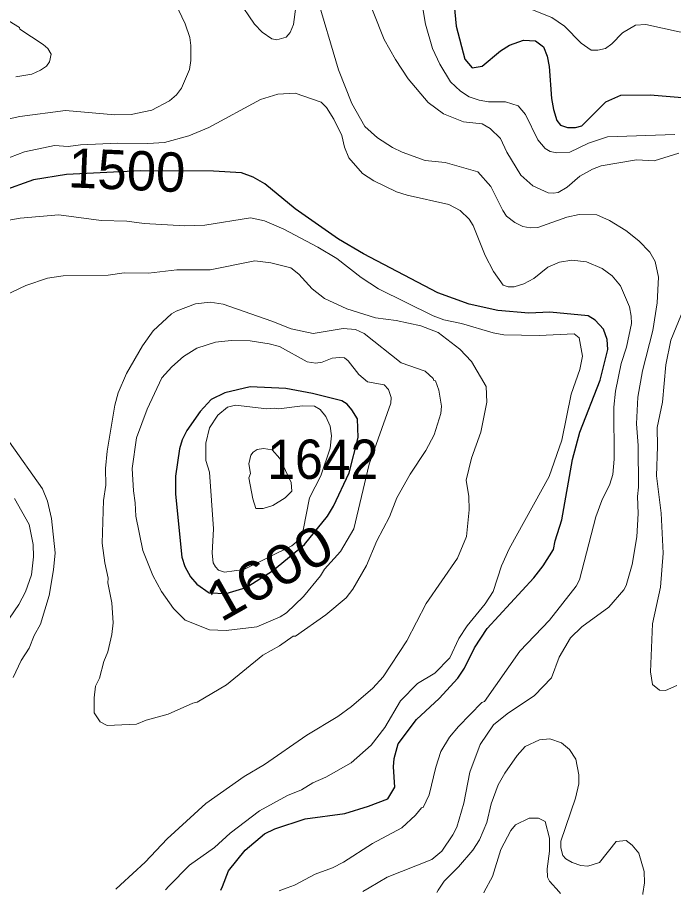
# Model space of a CAD drawing. Extents: x 598.3 to 623.2, y 6902.2 to 6930.1.
# Drawn here: x 618.234 to 619.57, y 6902.192 to 6903.976 of the extents above; entities that cross this region are included whole.
import ezdxf
from ezdxf.enums import TextEntityAlignment as Align

# ---------------------------------------------------------------- set-up
doc = ezdxf.new("R2010")
doc.units = 0
doc.header["$LTSCALE"] = 0.032
doc.layers.add('1', color=7, linetype='Continuous', lineweight=25)
doc.layers.add('2', color=7, linetype='Continuous', lineweight=13)
doc.layers.add('21', color=7, linetype='Continuous')
doc.layers.add('61', color=7, linetype='Continuous')

msp = doc.modelspace()

# ---------------------------------------------------------------- linework, layer by layer
at = {"layer": '1'}
for points in [[(619.1124, 6904.1084), (619.1268, 6903.9589), (619.1446, 6903.8913), (619.1594, 6903.8736), (619.1802, 6903.8775), (619.2171, 6903.9083), (619.2358, 6903.9202), (619.2642, 6903.9301), (619.2883, 6903.9289), (619.3048, 6903.9163), (619.3122, 6903.8974), (619.3163, 6903.8763), (619.3211, 6903.8116), (619.3251, 6903.7889), (619.3323, 6903.7668), (619.3397, 6903.757), (619.3534, 6903.7521), (619.3699, 6903.7521), (619.3826, 6903.7561), (619.4321, 6903.8049), (619.4622, 6903.8182), (619.5221, 6903.8191), (619.5873, 6903.8136)], [(618.6477, 6902.2003), (618.6509, 6902.2082), (618.6635, 6902.2397), (618.6972, 6902.2821), (618.7369, 6902.3153), (618.7574, 6902.3254), (618.8191, 6902.3459), (618.9004, 6902.3565), (618.9486, 6902.3715), (618.9877, 6902.3866), (619.0021, 6902.4101), (618.999, 6902.4511), (619.0006, 6902.4684), (619.0086, 6902.4979), (619.0464, 6902.548), (619.0922, 6902.5905), (619.1304, 6902.6319), (619.1436, 6902.6525), (619.1644, 6902.6939), (619.1903, 6902.733), (619.2849, 6902.8358), (619.3042, 6902.8602), (619.325, 6902.8937), (619.3283, 6902.9114), (619.3422, 6902.9541), (619.3639, 6903.0769), (619.3787, 6903.1327), (619.4204, 6903.2381), (619.4359, 6903.3006), (619.4343, 6903.3213), (619.4272, 6903.3421), (619.4099, 6903.3603), (619.3958, 6903.3689), (619.3178, 6903.3764), (619.275, 6903.3748), (619.2118, 6903.38), (619.1534, 6903.3932), (619.0898, 6903.4159), (618.9381, 6903.4954), (618.8871, 6903.5253), (618.7994, 6903.5866), (618.7371, 6903.6376), (618.7138, 6903.6516), (618.69, 6903.6599), (618.6327, 6903.6637), (618.4843, 6903.6644), (618.3334, 6903.6566), (618.2658, 6903.646), (618.2016, 6903.623)]]:
    msp.add_lwpolyline(points, dxfattribs=at)
msp.add_lwpolyline([(618.6582, 6902.8041), (618.6994, 6902.8163), (618.7527, 6902.8502), (618.8178, 6902.9036), (618.8648, 6902.9618), (618.8773, 6902.9819), (618.9091, 6903.0496), (618.9276, 6903.1219), (618.9258, 6903.1597), (618.9147, 6903.1782), (618.9047, 6903.1895), (618.8942, 6903.1964), (618.8346, 6903.2114), (618.78, 6903.221), (618.7071, 6903.225), (618.656, 6903.2124), (618.6282, 6903.1991), (618.6056, 6903.1743), (618.5783, 6903.1358), (618.5688, 6903.1166), (618.5634, 6903.0982), (618.5553, 6903.0432), (618.5553, 6903.0065), (618.5682, 6902.878), (618.5745, 6902.859), (618.5857, 6902.838), (618.5988, 6902.8229), (618.6236, 6902.8057)], close=True, dxfattribs=at)
at = {"layer": '2'}
for points in [[(619.5804, 6903.7002), (619.5302, 6903.6849), (619.4943, 6903.6864), (619.4223, 6903.6745), (619.4047, 6903.6676), (619.3791, 6903.6531), (619.3532, 6903.6312), (619.3349, 6903.6205), (619.3246, 6903.6185), (619.3144, 6903.6196), (619.283, 6903.6335), (619.2589, 6903.6557), (619.2302, 6903.7021), (619.2175, 6903.7299), (619.1961, 6903.7506), (619.1797, 6903.7598), (619.1419, 6903.7638), (619.1011, 6903.7803), (619.0696, 6903.8036), (619.0293, 6903.8512), (619.0031, 6903.891), (618.9802, 6903.9317), (618.9366, 6904.0416)], [(619.0514, 6904.0402), (619.0644, 6903.9624), (619.0785, 6903.913), (619.0938, 6903.881), (619.1156, 6903.8457), (619.1358, 6903.8263), (619.1534, 6903.8148), (619.1735, 6903.8079), (619.1926, 6903.8047), (619.2274, 6903.8046), (619.2532, 6903.7963), (619.2679, 6903.7791), (619.2932, 6903.7271), (619.3079, 6903.7094), (619.3181, 6903.7039), (619.3319, 6903.7011), (619.3588, 6903.7019), (619.3965, 6903.7208), (619.435, 6903.7334), (619.5726, 6903.7383)], [(618.8418, 6904.024), (618.8873, 6903.8697), (618.9144, 6903.8011), (618.9411, 6903.7545), (618.9665, 6903.7311)], [(618.2104, 6903.7689), (618.2382, 6903.7747), (618.3316, 6903.7868), (618.4317, 6903.7779), (618.4652, 6903.7788), (618.5074, 6903.7874), (618.5429, 6903.8069), (618.5573, 6903.8188), (618.5678, 6903.8328), (618.5837, 6903.8705), (618.5869, 6903.8891), (618.5868, 6903.919), (618.5843, 6903.9355), (618.5749, 6903.9636), (618.5551, 6904.0048)], [(618.8005, 6903.9981), (618.7957, 6903.9618), (618.7889, 6903.9455), (618.7805, 6903.936), (618.7615, 6903.9309), (618.7517, 6903.9331), (618.7316, 6903.9464), (618.7162, 6903.9624), (618.6828, 6904.0115)], [(619.269, 6903.9973), (619.322, 6903.9761), (619.3474, 6903.9587), (619.3817, 6903.9239), (619.4016, 6903.91), (619.4155, 6903.9099), (619.431, 6903.9131), (619.4442, 6903.923), (619.4656, 6903.945), (619.4919, 6903.9608), (619.5135, 6903.9617), (619.5812, 6903.9471), (619.6325, 6903.9439), (619.6883, 6903.9567), (619.708, 6903.9665), (619.7272, 6903.972), (619.7765, 6903.9952)], [(618.2168, 6903.969), (618.2377, 6903.9561), (618.2383, 6903.9525), (618.2861, 6903.9215), (618.295, 6903.9134), (618.3018, 6903.9014), (618.2986, 6903.8864), (618.2928, 6903.8773), (618.2805, 6903.8688), (618.2625, 6903.8613), (618.2304, 6903.8557)], [(618.2047, 6903.6864), (618.2476, 6903.7026), (618.309, 6903.7155), (618.3367, 6903.714), (618.362, 6903.7171), (618.4382, 6903.7204), (618.4992, 6903.7197), (618.5329, 6903.7221), (618.5822, 6903.7358), (618.6231, 6903.7527), (618.7285, 6903.8094), (618.7636, 6903.8201), (618.799, 6903.8225), (618.8521, 6903.8042), (618.863, 6903.793), (618.8776, 6903.7696), (618.8943, 6903.7361), (618.8995, 6903.7126), (618.9081, 6903.6908), (618.9361, 6903.6585), (618.9595, 6903.6438), (619.0056, 6903.6215), (619.027, 6903.6145), (619.112, 6903.5958), (619.1349, 6903.5836), (619.1537, 6903.5656), (619.1614, 6903.5531), (619.1863, 6903.4919), (619.2027, 6903.4592), (619.2226, 6903.4314), (619.2332, 6903.4282), (619.2449, 6903.4282), (619.265, 6903.4341), (619.2852, 6903.4451), (619.3137, 6903.4681), (619.3375, 6903.4784), (619.3625, 6903.4825), (619.3923, 6903.4792), (619.4246, 6903.4654), (619.4446, 6903.4504), (619.4616, 6903.4301), (619.4799, 6903.3872), (619.4837, 6903.3686), (619.4838, 6903.3535), (619.4742, 6903.3057), (619.4627, 6903.2725), (619.4513, 6903.2158), (619.4481, 6903.1831), (619.4489, 6903.0774), (619.4458, 6903.0464)], [(618.9665, 6903.7311), (618.9973, 6903.7116), (619.0167, 6903.7023), (619.0636, 6903.6856), (619.1047, 6903.6814), (619.1711, 6903.6621), (619.1979, 6903.6324), (619.2218, 6903.5836), (619.2297, 6903.5722), (619.2466, 6903.5593), (619.2628, 6903.5512), (619.278, 6903.548), (619.2931, 6903.5488), (619.3524, 6903.57), (619.3772, 6903.5755), (619.4135, 6903.5749), (619.4395, 6903.5632), (619.4728, 6903.5427), (619.4988, 6903.5216), (619.5217, 6903.4989), (619.5324, 6903.4798), (619.5388, 6903.4482), (619.5363, 6903.3956), (619.5275, 6903.3394), (619.5062, 6903.2573), (619.4968, 6903.2037), (619.4942, 6903.1492), (619.4976, 6903.1056), (619.4984, 6903.0206), (619.496, 6903.0017), (619.4976, 6902.9672), (619.495, 6902.9196), (619.4853, 6902.863), (619.473, 6902.8206), (619.4682, 6902.8113), (619.438, 6902.7761), (619.3831, 6902.7364), (619.36, 6902.7142), (619.337, 6902.6749), (619.3214, 6902.6325), (619.2864, 6902.5965), (619.2306, 6902.559), (619.2027, 6902.5367), (619.1759, 6902.4968), (619.1551, 6902.4406), (619.1429, 6902.3773), (619.1281, 6902.3284), (619.1203, 6902.3128), (619.0976, 6902.2795), (619.0772, 6902.2628), (618.9865, 6902.2272), (618.9496, 6902.2051), (618.9367, 6902.1974)], [(618.205, 6903.5616), (618.239, 6903.5681), (618.318, 6903.5747), (618.4041, 6903.5634), (618.4561, 6903.5616), (618.4915, 6903.557), (618.5745, 6903.5521), (618.6152, 6903.5538), (618.7079, 6903.5683), (618.7369, 6903.5624), (618.7757, 6903.5454), (618.8454, 6903.509), (618.8837, 6903.4858), (618.9336, 6903.4472), (618.9687, 6903.4238), (619.0801, 6903.369), (619.1019, 6903.3612), (619.1378, 6903.3538), (619.2026, 6903.3343), (619.2238, 6903.3304), (619.2958, 6903.3294), (619.3675, 6903.3327), (619.3777, 6903.3242), (619.3842, 6903.287), (619.379, 6903.2603), (619.3615, 6903.2096), (619.3421, 6903.116), (619.3166, 6903.0422), (619.2351, 6902.8953), (619.2193, 6902.8605), (619.202, 6902.8081), (619.186, 6902.7828), (619.1494, 6902.7385), (619.1326, 6902.7129), (619.1144, 6902.6735), (619.0832, 6902.6423), (619.0485, 6902.6207), (619.0138, 6902.5857), (618.982, 6902.5316), (618.9541, 6902.4955), (618.913, 6902.4597), (618.8612, 6902.4301), (618.8353, 6902.4187), (618.8117, 6902.4045), (618.7834, 6902.3928), (618.7264, 6902.3618), (618.6665, 6902.3163), (618.6348, 6902.287), (618.5839, 6902.2516), (618.5416, 6902.2084), (618.5347, 6902.2014)], [(618.4336, 6902.2024), (618.4434, 6902.2114), (618.4937, 6902.2576), (618.5384, 6902.3048), (618.6172, 6902.3771), (618.6955, 6902.4319), (618.7366, 6902.4562), (618.823, 6902.5158), (618.8861, 6902.5538), (618.9138, 6902.5741), (618.9571, 6902.6118), (618.9782, 6902.6345), (619.0262, 6902.7075), (619.0659, 6902.7836), (619.1299, 6902.8759), (619.1478, 6902.9199), (619.1535, 6902.9745), (619.1526, 6903.0014), (619.1471, 6903.0345), (619.158, 6903.0797), (619.177, 6903.1322), (619.1892, 6903.1938), (619.1879, 6903.2251), (619.1583, 6903.276), (619.1345, 6903.3015), (619.0906, 6903.335), (619.055, 6903.349), (619.0048, 6903.3594), (618.9626, 6903.3648), (618.9042, 6903.3832), (618.8589, 6903.4043), (618.8335, 6903.4243), (618.8066, 6903.4537), (618.7902, 6903.4669), (618.7493, 6903.4768), (618.7172, 6903.4808), (618.6258, 6903.4631), (618.558, 6903.463), (618.5005, 6903.4558), (618.4511, 6903.4565), (618.4182, 6903.4517), (618.3265, 6903.4508), (618.2949, 6903.4461), (618.2504, 6903.4312), (618.194, 6903.4046)], [(619.5766, 6902.6169), (619.5534, 6902.6069), (619.5409, 6902.6072), (619.5269, 6902.6192), (619.5226, 6902.645), (619.5267, 6902.7426), (619.5429, 6902.8168), (619.5486, 6902.8865), (619.5444, 6902.9674), (619.5348, 6903.0436), (619.5372, 6903.1031), (619.5364, 6903.1419), (619.547, 6903.1937), (619.5538, 6903.2695), (619.5639, 6903.32), (619.5904, 6903.384)], [(618.2173, 6903.1121), (618.2848, 6903.017), (618.2948, 6902.9922), (618.3028, 6902.9566), (618.3101, 6902.8869), (618.3068, 6902.8521), (618.2978, 6902.7998), (618.2801, 6902.742), (618.2674, 6902.7184), (618.2572, 6902.693), (618.2413, 6902.6676), (618.2248, 6902.6331)], [(619.4458, 6903.0464), (619.44, 6903.0267), (619.4236, 6902.9937), (619.4117, 6902.9603), (619.3781, 6902.8318), (619.3711, 6902.8192), (619.3173, 6902.7496), (619.2567, 6902.687), (619.1844, 6902.5842), (619.1791, 6902.5826), (619.1316, 6902.5337), (619.1137, 6902.5116), (619.0959, 6902.4825), (619.0855, 6902.4506), (619.0719, 6902.3943), (619.0597, 6902.3688), (619.0562, 6902.3683), (619.0439, 6902.353), (619.0164, 6902.3271), (618.9568, 6902.2955), (618.8975, 6902.2571), (618.8748, 6902.2458), (618.8396, 6902.2331), (618.7976, 6902.2105), (618.7828, 6902.2051), (618.7663, 6902.1991)], [(618.196, 6902.7243), (618.2361, 6902.782), (618.2496, 6902.8074), (618.2623, 6902.8424), (618.2662, 6902.8788), (618.2654, 6902.9039), (618.2572, 6902.9444), (618.2276, 6902.9973)], [(619.507, 6902.1917), (619.5073, 6902.1938), (619.5104, 6902.2151), (619.5098, 6902.2385), (619.4991, 6902.276), (619.4857, 6902.2921), (619.4731, 6902.3013), (619.4531, 6902.2997), (619.419, 6902.257), (619.3954, 6902.2496), (619.3807, 6902.2504), (619.3629, 6902.2566), (619.3504, 6902.264), (619.3443, 6902.2712), (619.3401, 6902.2868), (619.3398, 6902.3004), (619.3698, 6902.3878), (619.377, 6902.4169), (619.377, 6902.4352), (619.3705, 6902.4671), (619.3576, 6902.4865), (619.3416, 6902.5), (619.3174, 6902.5087), (619.297, 6902.5062), (619.2672, 6902.4928), (619.2514, 6902.4746), (619.2262, 6902.4388), (619.2124, 6902.4145), (619.1981, 6902.3761), (619.1895, 6902.338), (619.1744, 6902.3028), (619.1608, 6902.2818), (619.1318, 6902.2481), (619.1025, 6902.2188), (619.0904, 6902.2003), (619.0875, 6902.1959)], [(619.3397, 6902.1934), (619.3365, 6902.197), (619.317, 6902.2189), (619.3129, 6902.2272), (619.3122, 6902.244), (619.317, 6902.2801), (619.3171, 6902.3063), (619.3079, 6902.3403), (619.2945, 6902.3468), (619.2757, 6902.3467), (619.2477, 6902.3331), (619.2385, 6902.3216), (619.2181, 6902.2834), (619.2012, 6902.2285), (619.1843, 6902.197), (619.1832, 6902.1949)]]:
    msp.add_lwpolyline(points, dxfattribs=at)
for points in [[(618.7673, 6902.6975), (618.7951, 6902.7174), (618.7999, 6902.7176), (618.8617, 6902.7607), (618.9031, 6902.795), (618.9162, 6902.8128), (618.9444, 6902.861), (618.9654, 6902.9112), (618.9914, 6902.9601), (619.006, 6902.999), (619.0332, 6903.0469), (619.0653, 6903.095), (619.0821, 6903.1269), (619.0954, 6903.1705), (619.0968, 6903.1853), (619.0919, 6903.218), (619.0847, 6903.2369), (619.0815, 6903.2373), (619.0798, 6903.2419), (619.0636, 6903.2565), (619.0148, 6903.2737), (618.9395, 6903.3331), (618.9221, 6903.3412), (618.8967, 6903.3432), (618.8356, 6903.3335), (618.7911, 6903.3425), (618.7518, 6903.3586), (618.6522, 6903.3926), (618.6261, 6903.3967), (618.596, 6903.3934), (618.5569, 6903.3788), (618.547, 6903.373), (618.5096, 6903.3387), (618.4879, 6903.3082), (618.4556, 6903.2515), (618.4386, 6903.2127), (618.4315, 6903.1873), (618.4159, 6903.0938), (618.4128, 6903.0583), (618.4136, 6903.0246), (618.4088, 6902.9933), (618.4063, 6902.9065), (618.4116, 6902.8663), (618.4184, 6902.8356), (618.4177, 6902.8257), (618.4258, 6902.7852), (618.4281, 6902.7445), (618.4257, 6902.7207), (618.4178, 6902.6857), (618.4095, 6902.6656), (618.4007, 6902.6319), (618.3925, 6902.6153), (618.3894, 6902.5918), (618.3894, 6902.5612), (618.4018, 6902.543), (618.4163, 6902.5354), (618.4757, 6902.5385), (618.4955, 6902.5466), (618.5401, 6902.5584), (618.5904, 6902.5812), (618.5993, 6902.5832), (618.6589, 6902.618), (618.7331, 6902.6785)], [(618.7683, 6902.7564), (618.7816, 6902.7651), (618.8158, 6902.7983), (618.8507, 6902.8398), (618.859, 6902.8536), (618.8916, 6902.8895), (618.9187, 6902.936), (618.9495, 6903.0674), (618.994, 6903.1918), (618.9948, 6903.2029), (618.9891, 6903.2193), (618.9805, 6903.2288), (618.9464, 6903.2347), (618.929, 6903.2495), (618.9071, 6903.2774), (618.8996, 6903.2834), (618.8892, 6903.2847), (618.8742, 6903.2833), (618.854, 6903.275), (618.841, 6903.2728), (618.8237, 6903.2759), (618.767, 6903.3065), (618.7461, 6903.3125), (618.7077, 6903.3181), (618.6684, 6903.319), (618.6365, 6903.3157), (618.5989, 6903.3034), (618.5713, 6903.2864), (618.5479, 6903.2655), (618.5275, 6903.2432), (618.4974, 6903.179), (618.476, 6903.1209), (618.4671, 6903.0582), (618.4695, 6903.0129), (618.4735, 6902.9884), (618.4744, 6902.9614), (618.489, 6902.8917), (618.5091, 6902.8405), (618.5271, 6902.8081), (618.5516, 6902.7736), (618.5747, 6902.75), (618.6247, 6902.7305), (618.6584, 6902.7288), (618.7207, 6902.7361)], [(618.6297, 6902.8865), (618.6321, 6902.8667), (618.6369, 6902.8585), (618.6428, 6902.8517), (618.6549, 6902.8478), (618.6947, 6902.8529), (618.792, 6902.9011), (618.806, 6902.9129), (618.8155, 6902.933), (618.828, 6902.9986), (618.8511, 6903.0438), (618.8702, 6903.1001), (618.8734, 6903.1252), (618.8702, 6903.1447), (618.8612, 6903.1642), (618.8497, 6903.1789), (618.8386, 6903.1853), (618.8141, 6903.1861), (618.766, 6903.1797), (618.7576, 6903.1813), (618.7413, 6903.1797), (618.6778, 6903.1877), (618.6613, 6903.1833), (618.6414, 6903.1672), (618.6246, 6903.1411), (618.6168, 6903.1101), (618.6168, 6903.0747), (618.6248, 6903.0513), (618.633, 6902.9356)], [(618.7191, 6902.9773), (618.7341, 6902.977), (618.7537, 6902.9833), (618.7784, 6902.9985), (618.7924, 6903.0124), (618.7909, 6903.0297), (618.7676, 6903.0792), (618.7522, 6903.0964), (618.7345, 6903.0989), (618.7216, 6903.0971), (618.7135, 6903.0918), (618.7091, 6903.0854), (618.7049, 6903.0682), (618.7079, 6903.0481), (618.7044, 6903.0393), (618.7128, 6902.997)]]:
    msp.add_lwpolyline(points, close=True, dxfattribs=at)

# ---------------------------------------------------------------- texts
at = {"layer": '21', "width": 0.95}
msp.add_text('1642', height=0.08, dxfattribs=at).set_placement((618.7423, 6903.0374))
at = {"layer": '61'}
msp.add_text('1500', height=0.08, rotation=357.51, dxfattribs=at).set_placement((618.4546, 6903.6257), align=Align.CENTER)
at = {"layer": '61', "width": 1.15}
msp.add_text('1600', height=0.08, rotation=29.65, dxfattribs=at).set_placement((618.7664, 6902.812), align=Align.CENTER)

doc.saveas('drawing.dxf')
